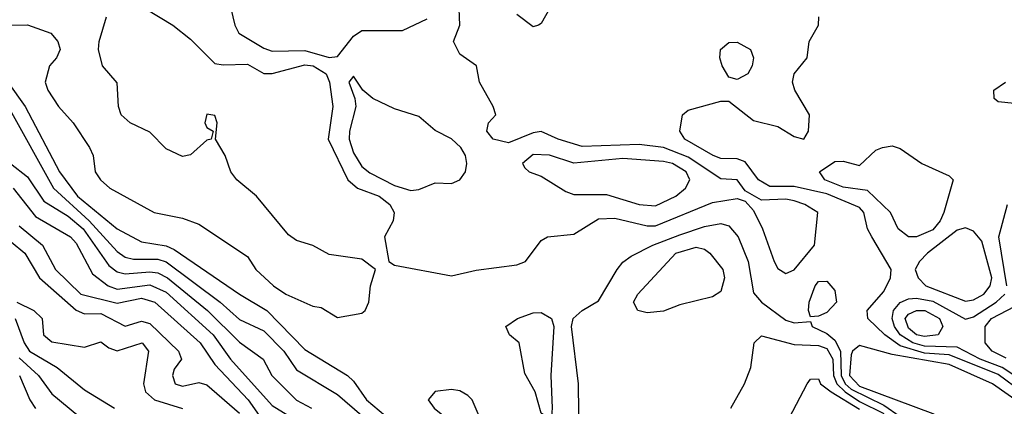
# Model space of a CAD drawing. Header units: metres. Extents: x -51132 to -49532, y -231222 to -229437.
# Tile 598 of 656: x -50100 to -50039, y -229872 to -229848. Entities that reach past the tile are written whole.
import ezdxf

# ---------------------------------------------------------------- set-up
doc = ezdxf.new("R2010")
doc.units = ezdxf.units.M
for name, color, linetype in [('CONTOUR_HALF', 8, 'Continuous'), ('CONTOUR_INDEX', 1, 'Continuous'), ('CONTOUR_INTER', 3, 'Continuous')]:
    doc.layers.add(name, color=color, linetype=linetype)

msp = doc.modelspace()

# ---------------------------------------------------------------- linework, layer by layer
at = {"layer": 'CONTOUR_HALF'}
for points, elevation in [([(-50086.947, -229846.259), (-50086.363, -229848.759), (-50086.118, -229849.259), (-50084.58, -229850.185), (-50084.08, -229850.363), (-50082.08, -229850.311), (-50080.58, -229850.742), (-50080.08, -229850.687), (-50079.08, -229849.448), (-50078.58, -229849.093), (-50076.08, -229849.09), (-50074.58, -229848.371)], 18.5), ([(-50066.797, -229847.259), (-50067.58, -229848.667), (-50067.741, -229848.759), (-50068.08, -229848.869), (-50069.08, -229848.109)], 19.5), ([(-50038.08, -229871.3), (-50039.58, -229870.19), (-50042.58, -229868.992), (-50044.08, -229868.892), (-50045.58, -229868.427), (-50046.521, -229867.759), (-50047.557, -229866.759), (-50047.597, -229866.259), (-50046.58, -229865.094), (-50046.181, -229864.259), (-50046.125, -229863.759), (-50047.321, -229861.759), (-50047.573, -229861.259), (-50047.815, -229860.259), (-50048.08, -229859.941), (-50050.08, -229859.12), (-50052.08, -229858.667), (-50053.58, -229858.661), (-50054.271, -229858.259), (-50055.08, -229857.15), (-50055.58, -229856.966), (-50056.58, -229856.954), (-50057.05, -229856.759), (-50058.779, -229855.759), (-50059.086, -229855.259), (-50058.914, -229854.259), (-50058.58, -229853.974), (-50056.58, -229853.426), (-50056.08, -229853.418), (-50054.58, -229854.604), (-50053.08, -229854.975), (-50052.08, -229855.592), (-50051.489, -229855.759), (-50051.209, -229855.259), (-50051.145, -229854.259), (-50052.032, -229852.759), (-50052.181, -229852.259), (-50052.077, -229851.759), (-50051.286, -229850.759), (-50051.152, -229849.759), (-50050.595, -229848.759), (-50050.566, -229848.259)], 19.5), ([(-50056.592, -229850.259), (-50056.08, -229849.822), (-50055.58, -229849.815), (-50054.755, -229850.259), (-50054.568, -229850.759), (-50054.653, -229851.259), (-50054.915, -229851.759), (-50055.58, -229852.101), (-50056.08, -229851.955), (-50056.486, -229851.259), (-50056.625, -229850.759), (-50056.592, -229850.259)], 19.5), ([(-50079.08, -229851.887), (-50079.383, -229852.259), (-50078.999, -229853.259), (-50078.953, -229853.759), (-50079.342, -229855.259), (-50079.358, -229855.759), (-50079.08, -229856.601), (-50078.58, -229857.429), (-50078.08, -229857.821), (-50076.58, -229858.597), (-50075.58, -229858.906), (-50075.08, -229858.836), (-50074.08, -229858.441), (-50073.08, -229858.471), (-50072.574, -229858.259), (-50072.217, -229857.759), (-50072.147, -229857.259), (-50072.22, -229856.759), (-50072.508, -229856.259), (-50073.08, -229855.747), (-50074.08, -229855.219), (-50075.08, -229854.369), (-50076.58, -229853.904), (-50077.895, -229853.259), (-50078.518, -229852.759), (-50079.08, -229851.887)], 18.5), ([(-50100.284, -229852.259), (-50099.225, -229853.759), (-50097.109, -229857.759), (-50096.006, -229859.259), (-50093.58, -229861.258), (-50092.08, -229862.065), (-50090.58, -229862.298), (-50090.08, -229862.535), (-50086.08, -229865.264), (-50084.394, -229866.259), (-50082.08, -229868.66), (-50079.457, -229870.259), (-50079.08, -229870.61), (-50078.294, -229871.759), (-50075.58, -229874.043)], 19.5), ([(-50068.08, -229856.704), (-50068.732, -229857.259), (-50068.58, -229857.516), (-50068.33, -229857.759), (-50067.58, -229858.034), (-50066.08, -229858.964), (-50065.58, -229859.145), (-50063.58, -229859.16), (-50061.58, -229859.771), (-50060.58, -229859.858), (-50059.327, -229859.259), (-50058.732, -229858.759), (-50058.472, -229858.259), (-50058.701, -229857.759), (-50059.542, -229857.259), (-50060.08, -229857.122), (-50062.58, -229856.94), (-50065.58, -229857.23), (-50067.08, -229856.738), (-50068.08, -229856.704)], 18.5), ([(-50100.11, -229857.259), (-50099.08, -229858.062), (-50098.08, -229859.57), (-50096.58, -229860.482), (-50095.671, -229861.259), (-50094.08, -229863.503), (-50093.58, -229863.895), (-50093.08, -229864.027), (-50091.58, -229863.896), (-50091.08, -229863.956), (-50090.492, -229864.259), (-50088.042, -229866.259), (-50086.08, -229868.209), (-50084.628, -229869.259), (-50084.104, -229870.259), (-50082.58, -229871.775), (-50081.662, -229872.259)], 20.5), ([(-50099.58, -229861.075), (-50098.146, -229862.259), (-50097.356, -229863.759), (-50095.802, -229865.259), (-50093.58, -229865.823), (-50092.08, -229865.513), (-50091.275, -229865.759), (-50088.486, -229868.259), (-50087.58, -229869.576), (-50085.55, -229871.759), (-50084.58, -229873.122)], 21.5), ([(-50065.267, -229874.259), (-50065.296, -229870.759), (-50065.73, -229867.259), (-50065.63, -229866.759), (-50065.066, -229866.259), (-50064.08, -229865.678), (-50062.934, -229863.759), (-50062.58, -229863.306), (-50062.08, -229862.938), (-50060.741, -229862.259), (-50059.08, -229861.637), (-50057.58, -229861.115), (-50056.58, -229860.938), (-50056.08, -229861.079), (-50055.506, -229861.759), (-50054.903, -229863.259), (-50054.58, -229865.179), (-50054.087, -229865.759), (-50052.58, -229866.855), (-50052.08, -229867.02), (-50051.08, -229866.934), (-50050.985, -229867.259), (-50050.08, -229867.678), (-50049.58, -229868.082), (-50049.231, -229868.759), (-50049.199, -229870.259), (-50048.952, -229870.759), (-50048.58, -229871.096), (-50046.58, -229872.084), (-50045.58, -229872.763)], 19.5), ([(-50041.58, -229861.206), (-50042.08, -229861.339), (-50043.896, -229862.759), (-50044.402, -229863.259), (-50044.665, -229863.759), (-50044.469, -229864.259), (-50044.011, -229864.759), (-50041.58, -229865.696), (-50041.08, -229865.609), (-50040.455, -229865.259), (-50040.056, -229864.759), (-50039.971, -229864.259), (-50040.58, -229862.02), (-50041.08, -229861.404), (-50041.58, -229861.206)], 19.5), ([(-50050.787, -229864.759), (-50050.58, -229864.489), (-50050.08, -229864.469), (-50049.58, -229865.05), (-50049.479, -229865.759), (-50050.08, -229866.387), (-50050.58, -229866.609), (-50051.08, -229866.656), (-50051.203, -229866.259), (-50051.154, -229865.759), (-50050.787, -229864.759)], 19.5), ([(-50099.723, -229865.759), (-50098.686, -229866.259), (-50098.172, -229866.759), (-50098.102, -229867.759), (-50097.58, -229868.188), (-50095.58, -229868.525), (-50094.58, -229868.191), (-50094.08, -229868.557), (-50093.58, -229868.736), (-50092.037, -229868.259), (-50091.649, -229868.759), (-50091.954, -229870.759), (-50091.841, -229871.259), (-50091.284, -229871.759), (-50089.58, -229872.281)], 22.5), ([(-50039.08, -229869.188), (-50039.945, -229868.759), (-50040.374, -229868.259), (-50040.365, -229867.259), (-50039.979, -229866.759), (-50038.052, -229865.759)], 20.5), ([(-50069.032, -229866.759), (-50068.08, -229866.416), (-50067.58, -229866.384), (-50066.95, -229866.759), (-50066.805, -229867.259), (-50066.992, -229870.259), (-50066.916, -229872.259), (-50066.948, -229872.759), (-50067.08, -229872.905), (-50067.58, -229872.573), (-50067.947, -229871.259), (-50068.58, -229870.128), (-50068.945, -229868.259), (-50069.529, -229867.759), (-50069.747, -229867.259), (-50069.032, -229866.759)], 19.5), ([(-50044.587, -229866.259), (-50044.059, -229866.259), (-50043.177, -229866.759), (-50042.957, -229867.259), (-50043.26, -229867.759), (-50044.08, -229867.869), (-50044.58, -229867.753), (-50045.08, -229867.353), (-50045.271, -229866.759), (-50045.08, -229866.486), (-50044.587, -229866.259)], 20.5), ([(-50099.58, -229869.163), (-50098.396, -229870.259), (-50097.58, -229871.384), (-50095.922, -229872.759)], 23.5), ([(-50052.599, -229873.259), (-50051.276, -229870.759)], 20.5), ([(-50051.276, -229870.759), (-50051.08, -229870.489), (-50050.58, -229870.46), (-50050.466, -229870.759), (-50049.803, -229871.259), (-50048.08, -229872.315)], 20.5)]:
    msp.add_lwpolyline(points, dxfattribs=dict(at, elevation=elevation))
at = {"layer": 'CONTOUR_INDEX', "elevation": 20}
for points in [[(-50038.58, -229853.572), (-50039.58, -229853.474), (-50039.821, -229853.259), (-50039.846, -229852.759), (-50039.132, -229852.259)], [(-50100.264, -229853.759), (-50097.485, -229858.759), (-50095.284, -229860.759), (-50093.58, -229862.65), (-50093.08, -229862.999), (-50092.58, -229863.114), (-50091.08, -229863.116), (-50090.58, -229863.274), (-50087.253, -229865.759), (-50086.08, -229866.824), (-50084.58, -229867.526), (-50083.362, -229868.759), (-50082.58, -229869.899), (-50080.08, -229871.432), (-50078.58, -229872.707)], [(-50046.672, -229856.259), (-50046.08, -229856.175), (-50045.58, -229856.321), (-50044.251, -229857.259), (-50042.58, -229858.013), (-50042.334, -229858.259), (-50042.899, -229860.259), (-50043.122, -229860.759), (-50043.58, -229861.328), (-50044.58, -229861.751), (-50045.08, -229861.751), (-50045.699, -229861.259), (-50046.172, -229860.259), (-50047.58, -229858.908), (-50049.08, -229858.696), (-50049.58, -229858.505), (-50050.196, -229858.259), (-50050.522, -229857.759), (-50049.58, -229857.129), (-50049.08, -229857.098), (-50048.08, -229857.374), (-50047.08, -229856.429), (-50046.672, -229856.259)], [(-50039.038, -229864.759), (-50039.527, -229861.759), (-50039.005, -229859.759)], [(-50059.326, -229862.759), (-50058.08, -229862.385), (-50057.58, -229862.509), (-50057.256, -229862.759), (-50056.45, -229863.759), (-50056.358, -229864.259), (-50056.58, -229865.104), (-50057.08, -229865.44), (-50059.08, -229865.929), (-50060.08, -229866.308), (-50061.08, -229866.417), (-50061.659, -229866.259), (-50061.923, -229865.759), (-50061.671, -229865.259), (-50059.326, -229862.759)], [(-50037.08, -229871.264), (-50039.331, -229869.759), (-50040.679, -229869.259), (-50042.08, -229868.524), (-50044.08, -229868.451), (-50044.804, -229868.259), (-50045.583, -229867.759), (-50045.93, -229867.259), (-50046.073, -229866.759), (-50045.994, -229866.259), (-50045.58, -229865.787), (-50045.08, -229865.559), (-50044.58, -229865.52), (-50043.58, -229865.706), (-50041.58, -229866.805), (-50041.08, -229866.657), (-50039.696, -229865.759), (-50039.158, -229865.259)], [(-50055.963, -229872.259), (-50055.126, -229870.759), (-50054.736, -229869.759), (-50054.535, -229868.259), (-50054.08, -229867.831), (-50052.08, -229868.363), (-50050.58, -229868.418), (-50050.08, -229868.592), (-50049.706, -229869.259), (-50049.67, -229870.259), (-50049.455, -229870.759), (-50048.949, -229871.259), (-50048.08, -229871.857), (-50046.58, -229872.588)]]:
    msp.add_lwpolyline(points, dxfattribs=at)
at = {"layer": 'CONTOUR_INTER'}
for points, elevation in [([(-50091.815, -229847.759), (-50090.156, -229848.759), (-50089.08, -229849.626), (-50087.58, -229851.109), (-50087.08, -229851.202), (-50085.58, -229851.147), (-50084.58, -229851.734), (-50084.08, -229851.73), (-50082.08, -229851.194), (-50081.572, -229851.259), (-50080.761, -229851.759), (-50080.56, -229852.259), (-50080.363, -229853.759), (-50080.653, -229855.759), (-50079.437, -229858.259), (-50078.85, -229858.759), (-50077.507, -229859.259), (-50076.872, -229859.759), (-50076.603, -229860.259), (-50076.663, -229860.759), (-50077.2, -229861.759), (-50076.929, -229863.259), (-50076.58, -229863.492), (-50073.08, -229864.152), (-50071.58, -229863.793), (-50069.08, -229863.477), (-50068.545, -229863.259), (-50067.58, -229861.977), (-50067.205, -229861.759), (-50065.58, -229861.595), (-50064.08, -229860.636), (-50063.08, -229860.605), (-50061.08, -229861.081), (-50060.58, -229861.082), (-50057.08, -229859.637), (-50055.58, -229859.395), (-50055.08, -229859.554), (-50054.58, -229860.131), (-50054.016, -229861.259), (-50053.312, -229863.259), (-50053.08, -229863.685), (-50052.58, -229864), (-50052.08, -229863.774), (-50050.829, -229862.259), (-50050.619, -229860.259), (-50051.419, -229859.759), (-50052.08, -229859.549), (-50052.58, -229859.447), (-50054.08, -229859.498), (-50055.08, -229858.936), (-50055.58, -229858.257), (-50056.58, -229858.194), (-50058.58, -229856.861), (-50060.08, -229856.267), (-50061.58, -229856.092), (-50065.08, -229856.207), (-50066.535, -229855.759), (-50067.58, -229855.291), (-50068.08, -229855.37), (-50069.58, -229855.975), (-50070.537, -229855.759), (-50070.912, -229855.259), (-50070.805, -229854.759), (-50070.357, -229854.259), (-50070.523, -229853.759), (-50071.37, -229852.259), (-50071.555, -229851.259), (-50072.58, -229850.553), (-50072.965, -229849.759), (-50072.564, -229848.759), (-50072.643, -229847.259)], 19), ([(-50101.08, -229848.778), (-50099.08, -229848.734), (-50097.635, -229849.259), (-50097.218, -229849.759), (-50097.08, -229850.26), (-50097.286, -229850.759), (-50097.732, -229851.259), (-50097.989, -229852.259), (-50097.835, -229852.759), (-50097.166, -229853.759), (-50096.267, -229854.759), (-50095.267, -229856.259), (-50095.043, -229856.759), (-50094.923, -229857.759), (-50094.598, -229858.259), (-50094.022, -229858.759), (-50091.305, -229860.259), (-50089.58, -229860.614), (-50088.58, -229860.978), (-50085.58, -229862.954), (-50085.08, -229863.763), (-50083.994, -229864.759), (-50083.237, -229865.259), (-50081.58, -229866), (-50081.08, -229866.087), (-50080.08, -229866.705), (-50078.58, -229866.44), (-50078.369, -229866.259), (-50078.149, -229865.759), (-50078.045, -229864.759), (-50077.749, -229863.759), (-50078.58, -229863.111), (-50080.58, -229862.837), (-50081.58, -229862.285), (-50082.58, -229861.965), (-50083.08, -229861.617), (-50085.044, -229859.259), (-50086.246, -229858.259), (-50086.603, -229857.759), (-50086.948, -229856.759), (-50087.543, -229855.759), (-50087.457, -229854.759), (-50087.58, -229854.311), (-50088.08, -229854.234), (-50088.205, -229854.759), (-50088.08, -229855.042), (-50087.696, -229855.259), (-50087.809, -229855.759), (-50088.08, -229855.828), (-50089.08, -229856.72), (-50089.58, -229856.813), (-50090.58, -229856.352), (-50091.58, -229855.329), (-50092.779, -229854.759), (-50093.336, -229854.259), (-50093.502, -229853.759), (-50093.58, -229852.302), (-50094.477, -229851.259), (-50094.713, -229850.259), (-50094.688, -229849.759), (-50094.222, -229848.259)], 19), ([(-50099.956, -229858.759), (-50098.58, -229860.501), (-50096.442, -229861.759), (-50096.08, -229862.133), (-50095.08, -229864.023), (-50094.134, -229864.759), (-50093.58, -229864.952), (-50091.58, -229864.687), (-50090.58, -229865.143), (-50087.701, -229867.759), (-50086.623, -229869.259), (-50084.08, -229872.092), (-50082.58, -229873.015)], 21), ([(-50100.08, -229862.063), (-50099.231, -229862.759), (-50098.334, -229864.259), (-50096.08, -229866.239), (-50095.58, -229866.468), (-50094.58, -229866.456), (-50093.08, -229867.229), (-50092.08, -229866.93), (-50091.58, -229867.07), (-50089.823, -229868.759), (-50089.626, -229869.259), (-50090.08, -229869.874), (-50090.191, -229870.259), (-50090.014, -229870.759), (-50089.58, -229870.918), (-50088.58, -229870.69), (-50088.08, -229870.835), (-50086.08, -229872.56)], 22), ([(-50099.821, -229866.759), (-50099.271, -229868.259), (-50098.958, -229868.759), (-50097.262, -229869.759), (-50095.58, -229871.128), (-50093.746, -229872.259)], 23), ([(-50048.08, -229868.41), (-50048.503, -229868.759), (-50048.58, -229868.99), (-50048.679, -229870.259), (-50048.08, -229870.911), (-50043.58, -229872.584), (-50039.58, -229874.439), (-50037.987, -229875.759), (-50037.08, -229876.201), (-50036.58, -229876.302), (-50036.08, -229876.051), (-50035.499, -229875.259), (-50035.245, -229874.759), (-50035.324, -229874.259), (-50037.797, -229872.259), (-50039.923, -229870.759), (-50042.58, -229869.584), (-50046.08, -229868.963), (-50048.08, -229868.41)], 19), ([(-50099.57, -229870.259), (-50098.94, -229871.759), (-50098.58, -229872.273)], 24), ([(-50074.08, -229871.246), (-50074.512, -229871.759), (-50074.146, -229872.259), (-50073.08, -229873.121), (-50072.58, -229873.876), (-50072.08, -229874.181), (-50071.041, -229874.259), (-50070.638, -229873.759), (-50071.392, -229872.759), (-50071.815, -229871.759), (-50072.08, -229871.476), (-50072.58, -229871.194), (-50073.08, -229871.123), (-50074.08, -229871.246)], 19)]:
    msp.add_lwpolyline(points, dxfattribs=dict(at, elevation=elevation))

doc.saveas('drawing.dxf')
